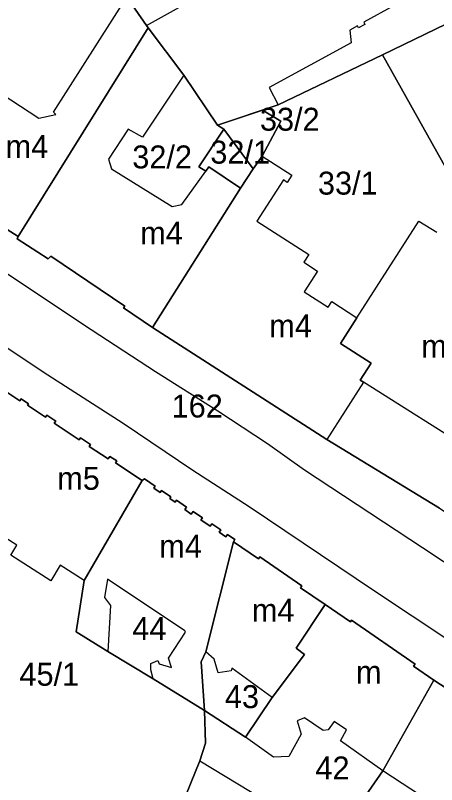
# Model space of a CAD drawing. Extents: x -304109 to -273954, y 21500 to 39796.
# Drawn here: x -293189.9 to -293134.8, y 31208.9 to 31309.5 of the extents above; entities that cross this region are included whole.
import ezdxf

# ---------------------------------------------------------------- set-up
doc = ezdxf.new("R2010")
doc.units = 0
for name, color, linetype in [('Budynki', 7, 'Continuous'), ('Budynki - opisy', 7, 'Continuous'), ('Działki', 7, 'Continuous'), ('Działki - numery', 7, 'Continuous'), ('krawedzie_ulic', 7, 'Continuous')]:
    doc.layers.add(name, color=color, linetype=linetype)

msp = doc.modelspace()

# ---------------------------------------------------------------- linework, layer by layer
at = {"layer": 'Budynki'}
for points in [[(-293209.37, 31293.2), (-293200.85, 31333.66), (-293194.522, 31332.389), (-293198.292, 31311.052), (-293199.427, 31310.281), (-293200.358, 31310.614), (-293202.994, 31306.56), (-293198.129, 31303.396), (-293196.832, 31305.389), (-293192.859, 31302.805), (-293194.142, 31300.834), (-293186.791, 31296.053), (-293184.561, 31296.539), (-293184.886, 31296.823), (-293175.28, 31311.94), (-293172.7, 31308.2), (-293172.49, 31307.88), (-293189.5, 31280.58)], [(-293189.5, 31280.58), (-293172.49, 31307.88), (-293167.85, 31301.7), (-293173.242, 31293.59), (-293175.106, 31294.604), (-293177.701, 31290.71), (-293177.295, 31289.412), (-293169.35, 31284.505), (-293168.093, 31284.748), (-293164.97, 31289.1), (-293165.87, 31289.69), (-293162.62, 31294.6), (-293158.75, 31289.42), (-293160.4, 31286.9), (-293171.91, 31268.66), (-293175.71, 31271.23), (-293175.56, 31271.45), (-293185.22, 31277.99), (-293185.59, 31277.66), (-293189.63, 31280.27)], [(-293171.91, 31268.66), (-293160.4, 31286.9), (-293158.75, 31289.42), (-293157.598, 31291.097), (-293153.689, 31288.582), (-293154.298, 31287.635), (-293154.819, 31287.971), (-293158.286, 31282.579), (-293151.498, 31278.214), (-293152.147, 31277.205), (-293150.36, 31276.056), (-293152.1, 31273.35), (-293148.95, 31271.324), (-293148.474, 31272.064), (-293145.19, 31269.953), (-293147.353, 31266.589), (-293143.358, 31264.019), (-293144.79, 31261.792), (-293144.34, 31261.503), (-293149.14, 31254.03)], [(-293161.32, 31240.61), (-293164.96, 31226.22), (-293165.57, 31224.91), (-293165.14, 31218.56), (-293171.86, 31222.68), (-293172.167, 31223.867), (-293172.141, 31224.693), (-293171.213, 31225.08), (-293171.058, 31224.667), (-293169.434, 31224.203), (-293169.821, 31225.415), (-293167.629, 31228.794), (-293167.708, 31228.97), (-293177.8, 31235.72), (-293178.212, 31233.322), (-293177.413, 31232.29), (-293177.75, 31226.29), (-293181.9, 31228.87), (-293180.88, 31235.56), (-293173.3, 31248.67), (-293172.98, 31248.86), (-293171.59, 31247.89), (-293171.77, 31247.65), (-293170.94, 31247.07), (-293170.74, 31247.35), (-293169.53, 31246.5), (-293169.67, 31246.29), (-293168.97, 31245.8), (-293168.78, 31246.07), (-293167.47, 31245.15), (-293167.69, 31244.84), (-293166.85, 31244.26), (-293166.6, 31244.6), (-293165.41, 31243.77), (-293165.59, 31243.51), (-293164.38, 31242.66), (-293164.15, 31242.99), (-293163, 31242.19), (-293163.21, 31241.89), (-293162.33, 31241.27), (-293162.12, 31241.58), (-293161.15, 31240.91)], [(-293149.34, 31232.42), (-293153.15, 31226.73), (-293152.07, 31225.88), (-293156.29, 31220.24), (-293161.552, 31224.079), (-293161.655, 31223.744), (-293163.331, 31223.486), (-293163.873, 31225.292), (-293164.96, 31226.22), (-293161.32, 31240.61), (-293158.08, 31238.39), (-293157.9, 31238.65), (-293152.38, 31234.88), (-293152.56, 31234.62)], [(-293135.16, 31222.54), (-293141.8, 31210.66), (-293147.346, 31214.604), (-293146.547, 31216.022), (-293148.171, 31217.106), (-293148.945, 31216.048), (-293149.606, 31215.937), (-293152.055, 31217.587), (-293153.009, 31217.201), (-293152.493, 31215.473), (-293154.118, 31212.558), (-293156.103, 31212.455), (-293159.76, 31215.08), (-293156.29, 31220.24), (-293152.07, 31225.88), (-293153.15, 31226.73), (-293149.34, 31232.42), (-293146.05, 31230.15), (-293145.9, 31230.37), (-293137.59, 31224.63), (-293137.78, 31224.35)]]:
    msp.add_lwpolyline(points, close=True, dxfattribs=at)
for points in [[(-293140.316, 31310.812), (-293144.311, 31308.601), (-293144.162, 31308.331), (-293144.976, 31307.881), (-293145.112, 31308.126), (-293146.147, 31307.554), (-293145.958, 31305.929), (-293156.685, 31300.08), (-293155.5, 31297.81), (-293163.43, 31295.15), (-293167.85, 31301.7), (-293172.49, 31307.88), (-293172.7, 31308.2), (-293164.561, 31312.778)], [(-293129.549, 31252.162), (-293144.34, 31261.503), (-293144.79, 31261.792), (-293143.358, 31264.019), (-293147.353, 31266.589), (-293145.19, 31269.953), (-293137.096, 31282.595), (-293134.745, 31281.135)], [(-293192.7, 31261.35), (-293189.28, 31259.08), (-293189.11, 31259.33), (-293188.14, 31258.68), (-293188.26, 31258.5), (-293185.91, 31256.95), (-293185.74, 31257.2), (-293184.58, 31256.43), (-293184.78, 31256.13), (-293181.51, 31253.97), (-293181.34, 31254.23), (-293180.04, 31253.37), (-293180.21, 31253.11), (-293177.72, 31251.47), (-293177.49, 31251.81), (-293176.58, 31251.21), (-293176.75, 31250.95), (-293173.3, 31248.67), (-293180.88, 31235.56), (-293184.003, 31237.57), (-293185.241, 31235.532), (-293190.448, 31238.885), (-293189.675, 31240.2), (-293197.082, 31244.91)], [(-293135.624, 31206.601), (-293141.8, 31210.66), (-293135.16, 31222.54), (-293132.4, 31220.72), (-293132.21, 31221.01), (-293122.98, 31214.91), (-293123.11, 31214.72), (-293122.79, 31214.51), (-293122.95, 31214.27), (-293121.49, 31213.31), (-293121.28, 31213.64), (-293120.58, 31213.18), (-293120.76, 31212.89), (-293124.25, 31207.15)], [(-293169.96, 31201.54), (-293165.76, 31211.97), (-293157.444, 31206.951)]]:
    msp.add_lwpolyline(points, dxfattribs=at)
at = {"layer": 'Działki'}
for points in [[(-293157.549, 31297.123), (-293163.43, 31295.15), (-293167.85, 31301.7), (-293172.49, 31307.88), (-293172.7, 31308.2), (-293175.28, 31311.94), (-293176.28, 31313.23), (-293130.98, 31341.68), (-293116.25, 31350.95), (-293111.32, 31343.11), (-293111.25, 31343.15), (-293109.16, 31339.83), (-293108.99, 31339.94), (-293106.99, 31336.76), (-293107.18, 31336.64), (-293105.06, 31333.27), (-293105.34, 31333.09), (-293100.36, 31325.17), (-293113.2, 31318.29), (-293115.71, 31317.07), (-293116.88, 31316.61), (-293121.08, 31314.44), (-293141.84, 31304.36), (-293155.5, 31297.81)], [(-293176.28, 31313.23), (-293175.28, 31311.94), (-293172.7, 31308.2), (-293172.49, 31307.88), (-293189.5, 31280.58), (-293209.37, 31293.2), (-293200.85, 31333.66), (-293199.61, 31340.36), (-293193.57, 31337.99), (-293191.31, 31331.46), (-293189.53, 31332.58), (-293179.24, 31317.04)], [(-293100.36, 31325.17), (-293097.82, 31320.9), (-293098.08, 31320.75), (-293095.14, 31315.81), (-293094.89, 31315.96), (-293093.39, 31313.18), (-293093.65, 31313.02), (-293090.82, 31308.28), (-293090.67, 31308.37), (-293088.01, 31303.92), (-293100.01, 31296.21), (-293104.93, 31293.33), (-293111.26, 31289.53), (-293127.98, 31278.64), (-293129.25, 31280.93), (-293130.69, 31283.53), (-293133.55, 31289.45), (-293141.84, 31304.36), (-293121.08, 31314.44), (-293116.88, 31316.61), (-293115.71, 31317.07), (-293113.2, 31318.29)], [(-293172.49, 31307.88), (-293167.85, 31301.7), (-293163.43, 31295.15), (-293162.62, 31294.6), (-293165.87, 31289.69), (-293164.97, 31289.1), (-293164.57, 31289.69), (-293160.4, 31286.9), (-293171.91, 31268.66), (-293175.71, 31271.23), (-293175.56, 31271.45), (-293185.22, 31277.99), (-293185.59, 31277.66), (-293189.63, 31280.27), (-293189.5, 31280.58)], [(-293157.549, 31297.123), (-293155.142, 31295.673), (-293157.6, 31291.1), (-293158.75, 31289.42), (-293162.62, 31294.6), (-293163.43, 31295.15)], [(-293160.4, 31286.9), (-293164.57, 31289.69), (-293164.97, 31289.1), (-293165.87, 31289.69), (-293162.62, 31294.6), (-293158.75, 31289.42)], [(-293161.32, 31240.61), (-293164.96, 31226.22), (-293165.57, 31224.91), (-293165.14, 31218.56), (-293171.86, 31222.68), (-293177.75, 31226.29), (-293181.9, 31228.87), (-293180.88, 31235.56), (-293173.3, 31248.67), (-293172.98, 31248.86), (-293171.59, 31247.89), (-293171.77, 31247.65), (-293170.94, 31247.07), (-293170.74, 31247.35), (-293169.53, 31246.5), (-293169.67, 31246.29), (-293168.97, 31245.8), (-293168.78, 31246.07), (-293167.47, 31245.15), (-293167.69, 31244.84), (-293166.85, 31244.26), (-293166.6, 31244.6), (-293165.41, 31243.77), (-293165.59, 31243.51), (-293164.38, 31242.66), (-293164.15, 31242.99), (-293163, 31242.19), (-293163.21, 31241.89), (-293162.33, 31241.27), (-293162.12, 31241.58), (-293161.15, 31240.91)], [(-293165.14, 31218.56), (-293165.57, 31224.91), (-293164.96, 31226.22), (-293161.32, 31240.61), (-293158.08, 31238.39), (-293157.9, 31238.65), (-293152.38, 31234.88), (-293152.56, 31234.62), (-293149.34, 31232.42), (-293153.15, 31226.73), (-293152.07, 31225.88), (-293156.29, 31220.24), (-293159.76, 31215.08)], [(-293165.14, 31218.56), (-293159.76, 31215.08), (-293156.29, 31220.24), (-293152.07, 31225.88), (-293153.15, 31226.73), (-293149.34, 31232.42), (-293146.05, 31230.15), (-293145.9, 31230.37), (-293137.59, 31224.63), (-293137.78, 31224.35), (-293135.16, 31222.54), (-293141.8, 31210.66), (-293147.06, 31203.11), (-293158.51, 31188.25), (-293160.46, 31189.22), (-293161.34, 31189.4), (-293167.48, 31192.02), (-293172.72, 31194.5), (-293172.71, 31195.28), (-293170.26, 31200.26), (-293169.96, 31201.54), (-293165.76, 31211.97), (-293165, 31214.3)], [(-293135.16, 31222.54), (-293132.4, 31220.72), (-293132.21, 31221.01), (-293122.98, 31214.91), (-293123.11, 31214.72), (-293122.79, 31214.51), (-293122.95, 31214.27), (-293121.49, 31213.31), (-293121.28, 31213.64), (-293120.58, 31213.18), (-293120.76, 31212.89), (-293124.25, 31207.15), (-293135.68, 31186.97), (-293140.13, 31179.16), (-293146.75, 31182.36), (-293147.17, 31182.58), (-293157.51, 31187.62), (-293158.51, 31188.25), (-293147.06, 31203.11), (-293141.8, 31210.66)]]:
    msp.add_lwpolyline(points, close=True, dxfattribs=at)
for points in [[(-293134.4, 31245.02), (-293149.14, 31254.03), (-293171.91, 31268.66), (-293160.4, 31286.9), (-293158.75, 31289.42), (-293157.6, 31291.1), (-293155.142, 31295.673), (-293157.549, 31297.123), (-293155.5, 31297.81), (-293141.84, 31304.36), (-293133.55, 31289.45)], [(-293209.37, 31293.2), (-293189.5, 31280.58), (-293189.63, 31280.27), (-293185.59, 31277.66), (-293185.22, 31277.99), (-293175.56, 31271.45), (-293175.71, 31271.23), (-293171.91, 31268.66), (-293149.14, 31254.03), (-293134.4, 31245.02), (-293122.61, 31237.28), (-293122.73, 31236.92), (-293111.82, 31229.82), (-293105.34, 31225.56), (-293102.6, 31223.82), (-293094.4, 31218.66), (-293094.52, 31218.37), (-293090.01, 31215.54), (-293086.85, 31216.61), (-293098.5, 31197.96)], [(-293192.7, 31261.35), (-293189.28, 31259.08), (-293189.11, 31259.33), (-293188.14, 31258.68), (-293188.26, 31258.5), (-293185.91, 31256.95), (-293185.74, 31257.2), (-293184.58, 31256.43), (-293184.78, 31256.13), (-293181.51, 31253.97), (-293181.34, 31254.23), (-293180.04, 31253.37), (-293180.21, 31253.11), (-293177.72, 31251.47), (-293177.49, 31251.81), (-293176.58, 31251.21), (-293176.75, 31250.95), (-293173.3, 31248.67), (-293180.88, 31235.56), (-293181.9, 31228.87), (-293177.75, 31226.29), (-293171.86, 31222.68), (-293165.14, 31218.56), (-293165, 31214.3), (-293165.76, 31211.97), (-293169.96, 31201.54)], [(-293164.15, 31242.99), (-293164.38, 31242.66), (-293165.59, 31243.51), (-293165.41, 31243.77), (-293166.6, 31244.6), (-293166.85, 31244.26), (-293167.69, 31244.84), (-293167.47, 31245.15), (-293168.78, 31246.07), (-293168.97, 31245.8), (-293169.67, 31246.29), (-293169.53, 31246.5), (-293170.74, 31247.35), (-293170.94, 31247.07), (-293171.77, 31247.65), (-293171.59, 31247.89), (-293172.98, 31248.86), (-293173.3, 31248.67), (-293176.75, 31250.95), (-293176.58, 31251.21), (-293177.49, 31251.81), (-293177.72, 31251.47), (-293180.21, 31253.11), (-293180.04, 31253.37), (-293181.34, 31254.23), (-293181.51, 31253.97), (-293184.78, 31256.13), (-293184.58, 31256.43), (-293185.74, 31257.2), (-293185.91, 31256.95), (-293188.26, 31258.5), (-293188.14, 31258.68), (-293189.11, 31259.33), (-293189.28, 31259.08), (-293192.7, 31261.35)], [(-293132.4, 31220.72), (-293135.16, 31222.54), (-293137.78, 31224.35), (-293137.59, 31224.63), (-293145.9, 31230.37), (-293146.05, 31230.15), (-293149.34, 31232.42), (-293152.56, 31234.62), (-293152.38, 31234.88), (-293157.9, 31238.65), (-293158.08, 31238.39), (-293161.32, 31240.61), (-293161.15, 31240.91), (-293162.12, 31241.58), (-293162.33, 31241.27), (-293163.21, 31241.89), (-293163, 31242.19), (-293164.15, 31242.99)]]:
    msp.add_lwpolyline(points, dxfattribs=at)
at = {"layer": 'krawedzie_ulic'}
msp.add_lwpolyline([(-293200, 31272.004), (-293185.621, 31262.476), (-293175.761, 31256.141), (-293166.639, 31250), (-293159.279, 31245.248), (-293142.902, 31234.209), (-293123.197, 31221.123), (-293108.036, 31210.988), (-293097.039, 31204.009), (-293093.237, 31210.639), (-293104.553, 31218.352), (-293120.548, 31229.194), (-293136.609, 31239.857), (-293152.055, 31250), (-293156.897, 31253.426), (-293163.396, 31257.702), (-293171.553, 31262.885), (-293180.943, 31269), (-293190.917, 31275.693)], dxfattribs=at)

# ---------------------------------------------------------------- texts
at = {"layer": 'Budynki - opisy'}
for s, p in [('m4', (-293191.132, 31290.862)), ('m4', (-293173.532, 31279.531)), ('m4', (-293156.663, 31267.387)), ('m7', (-293136.784, 31264.722)), ('m5', (-293184.381, 31247.433)), ('m4', (-293171.039, 31238.549)), ('m4', (-293158.936, 31230.179)), ('m', (-293145.322, 31222.083))]:
    msp.add_text(s, height=3, dxfattribs=at).set_placement(p)
at = {"layer": 'Działki - numery'}
for s, p in [('33/2', (-293157.878, 31294.415)), ('32/1', (-293164.369, 31290.108)), ('32/2', (-293174.57, 31289.484)), ('33/1', (-293150.299, 31286.053)), ('162', (-293169.43, 31256.89)), ('44', (-293174.57, 31227.786)), ('45/1', (-293189.326, 31221.797)), ('43', (-293162.459, 31218.873)), ('42', (-293150.626, 31209.541))]:
    msp.add_text(s, height=3, dxfattribs=at).set_placement(p)

doc.saveas('drawing.dxf')
